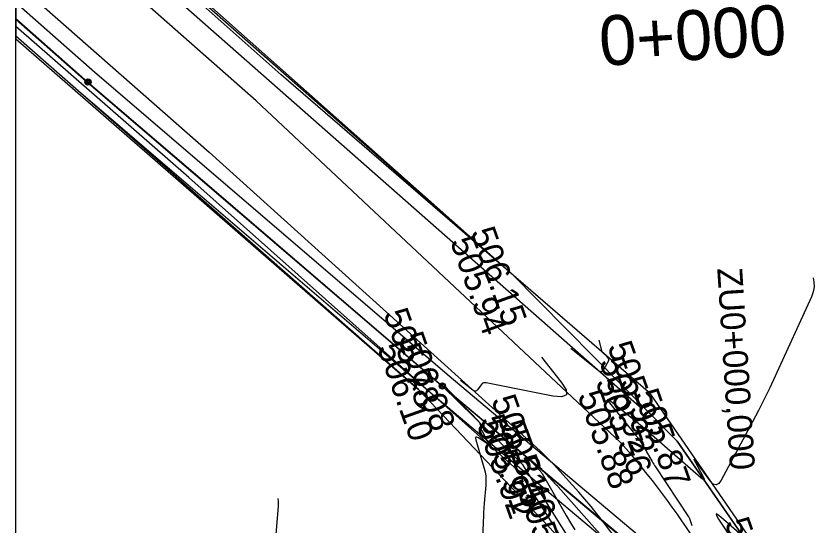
# Model space of a CAD drawing. Extents: x -636600 to -628587, y -1090963 to -1085869.
# Drawn here: x -629847.3 to -629783.2, y -1086344.7 to -1086303.9 of the extents above; entities that cross this region are included whole.
import ezdxf

# ---------------------------------------------------------------- set-up
doc = ezdxf.new("R2010")
doc.units = 0
for name, color, linetype in [('07_ELEKTRO', 7, 'Continuous'), ('07_OCH_P A POPISY TI', 7, 'Continuous'), ('08_LEGENDA_HV', 7, 'Continuous'), ('21', 7, 'Continuous'), ('33', 7, 'Continuous'), ('37', 7, 'Continuous'), ('42', 7, 'Continuous'), ('52', 7, 'Continuous'), ('53', 7, 'Continuous'), ('60', 7, 'Continuous'), ('Ex_Major Contours', 7, 'Continuous'), ('Ex_Minor Contours', 7, 'Continuous'), ('HEKTOMETRY100', 7, 'Continuous'), ('HL_BODY', 7, 'Continuous'), ('koty_vše', 7, 'Continuous'), ('PARCELY_NÁVRH_SILNICE_ŽELEZNICE', 7, 'Continuous')]:
    doc.layers.add(name, color=color, linetype=linetype)

msp = doc.modelspace()

# ---------------------------------------------------------------- linework, layer by layer
at = {"layer": '07_ELEKTRO'}
msp.add_lwpolyline([(-629783.867, -1086358.248), (-629813.155, -1086333.551), (-629841.604, -1086309.152), (-629847.269, -1086304.14)], dxfattribs=at)
at = {"layer": '07_OCH_P A POPISY TI'}
for points in [[(-629783.527, -1086357.226), (-629812.507, -1086332.79), (-629840.948, -1086308.398), (-629847.269, -1086302.805)], [(-629784.872, -1086358.708), (-629813.802, -1086334.313), (-629842.261, -1086309.906), (-629847.269, -1086305.475)]]:
    msp.add_lwpolyline(points, dxfattribs=at)
at = {"layer": '08_LEGENDA_HV'}
msp.add_line((-629847.269, -1086535.256), (-629847.269, -1086238.256), dxfattribs=at)
at = {"layer": '21'}
for p, q in [((-629847.269, -1086289.523), (-629807.541, -1086324.524)), ((-629814.983, -1086333.871), (-629847.269, -1086305.478)), ((-629807.541, -1086324.524), (-629794.234, -1086338.009)), ((-629803.564, -1086345.894), (-629814.983, -1086333.871)), ((-629794.234, -1086338.009), (-629786.019, -1086349.854))]:
    msp.add_line(p, q, dxfattribs=at)
at = {"layer": '33'}
for radius in [0.25, 0.158, 0.05]:
    msp.add_circle((-629813.059, -1086333.581), radius, dxfattribs=at)
at = {"layer": '37'}
for p, q in [((-629828.003, -1086310.67), (-629847.269, -1086293.656)), ((-629847.269, -1086301.16), (-629831.77, -1086314.798)), ((-629828.003, -1086310.67), (-629798.77, -1086338.113)), ((-629831.77, -1086314.798), (-629805.773, -1086338.264))]:
    msp.add_line(p, q, dxfattribs=at)
for centre, radius, start, end in [((-629844.721, -1086379.058), 56.401, 21.74319, 46.3264), ((-629846.114, -1086380.222), 63.361, 22.40718, 41.65108)]:
    msp.add_arc(centre, radius, start, end, dxfattribs=at)
at = {"layer": '42'}
for p, q in [((-629826, -1086308.601), (-629847.269, -1086289.627)), ((-629833.391, -1086316.837), (-629847.269, -1086304.702)), ((-629796.373, -1086334.195), (-629826, -1086308.601)), ((-629806.859, -1086340.496), (-629833.391, -1086316.837)), ((-629783.773, -1086352.474), (-629796.373, -1086334.195)), ((-629794.58, -1086359.726), (-629806.859, -1086340.496))]:
    msp.add_line(p, q, dxfattribs=at)
at = {"layer": '52'}
for radius in [0.25, 0.158, 0.05]:
    msp.add_circle((-629841.49, -1086309.175), radius, dxfattribs=at)
at = {"layer": '53'}
msp.add_line((-629813.059, -1086333.581), (-629783.764, -1086358.179), dxfattribs=at)
msp.add_lwpolyline([(-629847.269, -1086304.078), (-629841.49, -1086309.175), (-629813.059, -1086333.581)], dxfattribs=at)
at = {"layer": '60'}
for p, q in [((-629847.269, -1086291.149), (-629826.741, -1086309.235)), ((-629847.269, -1086304.069), (-629841.49, -1086309.175)), ((-629841.49, -1086309.175), (-629833.064, -1086316.414)), ((-629826.741, -1086309.235), (-629797.032, -1086335.416)), ((-629833.064, -1086316.414), (-629813.059, -1086333.581)), ((-629813.059, -1086333.581), (-629806.672, -1086339.856)), ((-629806.672, -1086339.856), (-629796.104, -1086356.627))]:
    msp.add_line(p, q, dxfattribs=at)
at = {"layer": 'Ex_Major Contours'}
msp.add_lwpolyline([(-629788.854, -1086345.746), (-629790.726, -1086344.105), (-629790.991, -1086343.891), (-629791.11, -1086343.846), (-629791.081, -1086343.97), (-629790.906, -1086344.262), (-629789.198, -1086346.841)], dxfattribs=at)
at = {"layer": 'Ex_Minor Contours'}
for points in [[(-629783.31, -1086324.898), (-629783.253, -1086325.209), (-629783.249, -1086325.622), (-629783.32, -1086326.03), (-629783.464, -1086326.431), (-629786.366, -1086332.786), (-629786.799, -1086333.714), (-629787.246, -1086334.634), (-629787.707, -1086335.548), (-629788.183, -1086336.455), (-629790.688, -1086341.137), (-629790.89, -1086341.417), (-629791.106, -1086341.52), (-629791.334, -1086341.448), (-629791.574, -1086341.2), (-629792.688, -1086339.684), (-629792.83, -1086339.5), (-629792.889, -1086339.446), (-629792.866, -1086339.523), (-629792.76, -1086339.729), (-629792.171, -1086340.817), (-629792.071, -1086341.029), (-629792.066, -1086341.123), (-629792.156, -1086341.097), (-629792.341, -1086340.953), (-629796.275, -1086337.501), (-629796.372, -1086337.417), (-629796.468, -1086337.332), (-629796.565, -1086337.248), (-629796.662, -1086337.164), (-629797.049, -1086336.829), (-629797.146, -1086336.745), (-629797.245, -1086336.663), (-629797.343, -1086336.581), (-629797.443, -1086336.5), (-629799.41, -1086334.922), (-629799.69, -1086334.713), (-629799.807, -1086334.667), (-629799.761, -1086334.784), (-629799.552, -1086335.063), (-629797.763, -1086337.284), (-629797.734, -1086337.319), (-629797.705, -1086337.355), (-629797.677, -1086337.39), (-629797.648, -1086337.425), (-629797.532, -1086337.566), (-629797.504, -1086337.601), (-629797.475, -1086337.636), (-629797.447, -1086337.672), (-629797.419, -1086337.708), (-629797.298, -1086337.861), (-629797.269, -1086337.899), (-629797.241, -1086337.937), (-629797.214, -1086337.977), (-629797.189, -1086338.017), (-629797.034, -1086338.265), (-629797, -1086338.32), (-629796.967, -1086338.376), (-629796.934, -1086338.431), (-629796.901, -1086338.487), (-629796.696, -1086338.836), (-629796.651, -1086338.913), (-629796.606, -1086338.99), (-629796.562, -1086339.068), (-629796.518, -1086339.145), (-629796.232, -1086339.648), (-629796.168, -1086339.757), (-629796.103, -1086339.865), (-629796.036, -1086339.972), (-629795.967, -1086340.078), (-629793.321, -1086344.075), (-629793.276, -1086344.148), (-629793.237, -1086344.223), (-629793.202, -1086344.301), (-629793.173, -1086344.382), (-629793.068, -1086344.709), (-629793.042, -1086344.791)], [(-629800.508, -1086329.908), (-629800.288, -1086330.719), (-629800.269, -1086330.773), (-629800.243, -1086330.822), (-629800.21, -1086330.867), (-629800.17, -1086330.908), (-629799.982, -1086331.076), (-629799.947, -1086331.108), (-629799.915, -1086331.143), (-629799.885, -1086331.18), (-629799.858, -1086331.219), (-629799.753, -1086331.38), (-629799.733, -1086331.42), (-629799.725, -1086331.461), (-629799.729, -1086331.502), (-629799.746, -1086331.544), (-629800.141, -1086332.275), (-629800.22, -1086332.382), (-629800.311, -1086332.431), (-629800.414, -1086332.421), (-629800.529, -1086332.354), (-629802.759, -1086330.564)], [(-629805.115, -1086331.25), (-629803.526, -1086333.263), (-629803.128, -1086333.891), (-629803.109, -1086334.287), (-629803.47, -1086334.451), (-629804.211, -1086334.382), (-629809.546, -1086333.32), (-629809.665, -1086333.312), (-629809.77, -1086333.335), (-629809.864, -1086333.39), (-629809.944, -1086333.477), (-629810.241, -1086333.89), (-629810.318, -1086333.971), (-629810.402, -1086334.006), (-629810.492, -1086333.995), (-629810.589, -1086333.939), (-629811.598, -1086333.138)], [(-629812.932, -1086333.527), (-629812.363, -1086334.119), (-629812.19, -1086334.299), (-629812.018, -1086334.48), (-629811.845, -1086334.66), (-629811.672, -1086334.841), (-629810.142, -1086336.441), (-629810.102, -1086336.49), (-629810.07, -1086336.543), (-629810.046, -1086336.599), (-629810.03, -1086336.66), (-629809.983, -1086336.912), (-629809.969, -1086336.975), (-629809.95, -1086337.035), (-629809.927, -1086337.094), (-629809.899, -1086337.152), (-629809.439, -1086338.027), (-629809.384, -1086338.154), (-629809.388, -1086338.216), (-629809.45, -1086338.213), (-629809.571, -1086338.147), (-629810.17, -1086337.75), (-629810.295, -1086337.685), (-629810.37, -1086337.687), (-629810.395, -1086337.758), (-629810.37, -1086337.897), (-629809.727, -1086340.115), (-629809.642, -1086340.467), (-629809.59, -1086340.823), (-629809.57, -1086341.181), (-629809.584, -1086341.543), (-629809.705, -1086342.998), (-629809.733, -1086343.362), (-629809.757, -1086343.726), (-629809.776, -1086344.09), (-629809.791, -1086344.455), (-629809.936, -1086348.516)], [(-629798.171, -1086348.032), (-629803.781, -1086341.673), (-629803.81, -1086341.64), (-629803.839, -1086341.608), (-629803.869, -1086341.576), (-629803.899, -1086341.544), (-629804.034, -1086341.4), (-629804.056, -1086341.377), (-629804.078, -1086341.353), (-629804.1, -1086341.33), (-629804.123, -1086341.306), (-629804.222, -1086341.201), (-629804.257, -1086341.165), (-629804.292, -1086341.129), (-629804.369, -1086341.049), (-629804.397, -1086341.02), (-629804.425, -1086340.992), (-629804.49, -1086340.925), (-629804.499, -1086340.915), (-629804.508, -1086340.905), (-629804.518, -1086340.896), (-629804.527, -1086340.886), (-629804.567, -1086340.842), (-629804.581, -1086340.826), (-629804.596, -1086340.81), (-629804.624, -1086340.777), (-629804.639, -1086340.761), (-629804.653, -1086340.745), (-629804.69, -1086340.705), (-629804.711, -1086340.682), (-629804.747, -1086340.645), (-629804.767, -1086340.624), (-629804.801, -1086340.588), (-629804.821, -1086340.568), (-629804.854, -1086340.535), (-629804.873, -1086340.516), (-629804.905, -1086340.484), (-629804.923, -1086340.466), (-629804.947, -1086340.441), (-629804.953, -1086340.435), (-629804.959, -1086340.429), (-629804.965, -1086340.422), (-629804.97, -1086340.415), (-629805.005, -1086340.371), (-629805.024, -1086340.346), (-629805.06, -1086340.302), (-629805.068, -1086340.292), (-629805.077, -1086340.282), (-629805.086, -1086340.274), (-629805.096, -1086340.265), (-629805.973, -1086339.563), (-629806.043, -1086339.51), (-629806.069, -1086339.496), (-629806.053, -1086339.521), (-629805.993, -1086339.586), (-629805.6, -1086339.996), (-629805.553, -1086340.044), (-629805.507, -1086340.093), (-629805.46, -1086340.141), (-629805.414, -1086340.19), (-629805.228, -1086340.384), (-629805.184, -1086340.433), (-629805.142, -1086340.486), (-629805.104, -1086340.54), (-629805.069, -1086340.597), (-629803.12, -1086343.973), (-629802.784, -1086344.556), (-629802.449, -1086345.138)], [(-629826.708, -1086353.06), (-629826.736, -1086352.67), (-629826.78, -1086351.831), (-629826.792, -1086350.992), (-629826.771, -1086350.153), (-629826.717, -1086349.315), (-629826.214, -1086343.256), (-629826.206, -1086343.038), (-629826.218, -1086342.823), (-629826.247, -1086342.622)]]:
    msp.add_lwpolyline(points, dxfattribs=at)
at = {"layer": 'PARCELY_NÁVRH_SILNICE_ŽELEZNICE'}
msp.add_line((-629847.269, -1086289.191), (-629847.269, -1086305.711), dxfattribs=at)
msp.add_lwpolyline([(-629847.269, -1086305.711), (-629814.983, -1086333.871), (-629803.564, -1086345.894), (-629794.142, -1086363.051), (-629783.849, -1086359.674), (-629786.019, -1086349.854), (-629794.234, -1086338.009), (-629807.541, -1086324.524), (-629847.269, -1086289.191)], dxfattribs=at)

# ---------------------------------------------------------------- texts
at = {"layer": 'HEKTOMETRY100'}
msp.add_text('0+000', height=4, rotation=3.68507, dxfattribs=at).set_placement((-629800.358, -1086307.883))
at = {"layer": 'HL_BODY'}
msp.add_text('ZU0+000,000', height=2, rotation=273.68507, dxfattribs=at).set_placement((-629791.019, -1086324.137))
at = {"layer": 'koty_vše'}
for s, p in [('506.15', (-629810.837, -1086321.216)), ('505.94', (-629812.464, -1086321.953)), ('505.78', (-629817.812, -1086327.753)), ('506.08', (-629816.574, -1086329.657)), ('506.10', (-629818.308, -1086330.482)), ('505.92', (-629799.843, -1086330.397)), ('505.92', (-629800.502, -1086331.618)), ('505.36', (-629800.799, -1086333.233)), ('505.81', (-629809.162, -1086334.696)), ('505.88', (-629802.238, -1086334.322)), ('505.87', (-629797.701, -1086334.219)), ('505.91', (-629810.063, -1086336.281)), ('505.92', (-629810.329, -1086336.698)), ('505.46', (-629808.472, -1086336.699)), ('505.82', (-629807.031, -1086342.104)), ('504.73', (-629790.439, -1086344.545))]:
    msp.add_text(s, height=2, rotation=289.5414, dxfattribs=at).set_placement(p)

doc.saveas('drawing.dxf')
